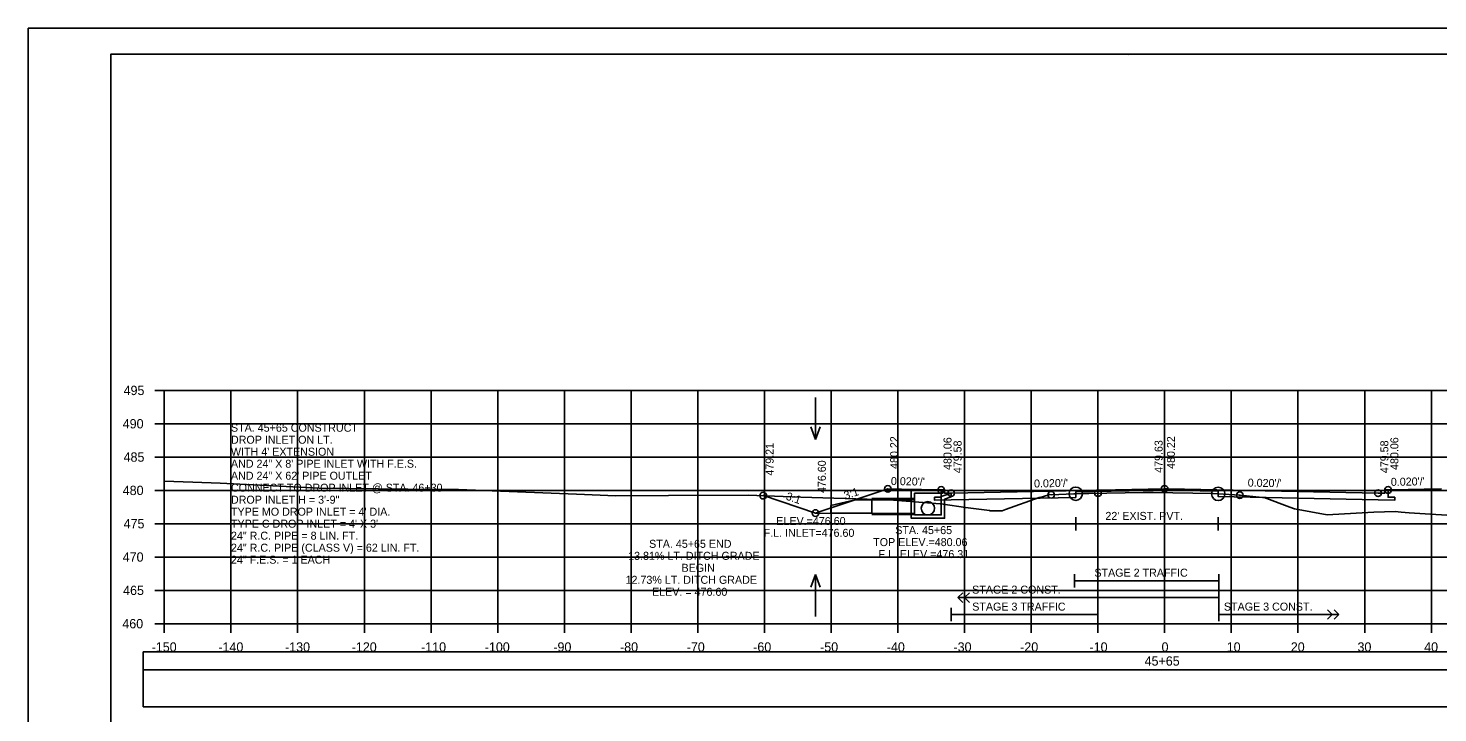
# Model space of a CAD drawing. Extents: x 1371057 to 1372761, y 380005 to 390517.
# Drawn here: x 1371390.5 to 1371601.8, y 382249.1 to 382351.8 of the extents above; entities that cross this region are included whole.
import ezdxf

# ---------------------------------------------------------------- set-up
doc = ezdxf.new("R2010")
doc.units = 0
for name, color, linetype in [('R_Alt Surface', 7, 'Continuous'), ('R_Axis', 7, 'Continuous'), ('R_Axis Annot', 7, 'Continuous'), ('R_Border', 7, 'Continuous'), ('R_Detour', 7, 'Continuous'), ('R_Dimension', 7, 'Continuous'), ('R_Exist Surface', 7, 'Continuous'), ('R_Fin Surface', 7, 'Continuous'), ('R_Grid', 7, 'Continuous'), ('R_No Plot', 7, 'Continuous'), ('R_Striping', 7, 'Continuous'), ('R_Water', 7, 'Continuous'), ('R_Water Annot', 7, 'Continuous'), ('R_Xsect Elev', 7, 'Continuous'), ('R_Xsect Slope', 7, 'Continuous')]:
    doc.layers.add(name, color=color, linetype=linetype)

msp = doc.modelspace()

# ---------------------------------------------------------------- linework, layer by layer
at = {"layer": 'R_Alt Surface'}
for points in [[(1371594.37, 382282.5), (1371594.37, 382281.42), (1371595.37, 382281.4), (1371595.37, 382280.97), (1371592.87, 382281.02), (1371568.92, 382281.5), (1371568.91, 382282.33), (1371560.87, 382282.49), (1371547.54, 382282.22), (1371547.54, 382281.39), (1371528.87, 382281.02), (1371526.37, 382280.97), (1371526.37, 382281.4), (1371527.37, 382281.42), (1371527.37, 382282.5)], [(1371594.37, 382282.5), (1371594.37, 382281.42), (1371595.37, 382281.4), (1371595.37, 382280.97), (1371592.87, 382281.02), (1371568.92, 382281.5), (1371568.91, 382282.33), (1371560.87, 382282.49), (1371547.54, 382282.22), (1371547.54, 382281.39), (1371528.87, 382281.02), (1371526.37, 382280.97), (1371526.37, 382281.4), (1371527.37, 382281.42), (1371527.37, 382282.5)], [(1371547.54, 382278.41), (1371547.54, 382276.41)], [(1371568.91, 382278.41), (1371568.91, 382276.41)], [(1371547.54, 382277.41), (1371568.91, 382277.41)]]:
    msp.add_lwpolyline(points, dxfattribs=at)
at = {"layer": 'R_Axis'}
for p, q in [((1371409.47, 382297.44), (1371410.87, 382297.44)), ((1371410.87, 382262.44), (1371410.87, 382297.44)), ((1371409.47, 382292.44), (1371410.87, 382292.44)), ((1371409.47, 382287.44), (1371410.87, 382287.44)), ((1371409.47, 382282.44), (1371410.87, 382282.44)), ((1371409.47, 382277.44), (1371410.87, 382277.44)), ((1371409.47, 382272.44), (1371410.87, 382272.44)), ((1371409.47, 382267.44), (1371410.87, 382267.44)), ((1371409.47, 382262.44), (1371410.87, 382262.44)), ((1371410.87, 382262.44), (1371710.87, 382262.44)), ((1371410.87, 382261.04), (1371410.87, 382262.44)), ((1371420.87, 382261.04), (1371420.87, 382262.44)), ((1371430.87, 382261.04), (1371430.87, 382262.44)), ((1371440.87, 382261.04), (1371440.87, 382262.44)), ((1371450.87, 382261.04), (1371450.87, 382262.44)), ((1371460.87, 382261.04), (1371460.87, 382262.44)), ((1371470.87, 382261.04), (1371470.87, 382262.44)), ((1371480.87, 382261.04), (1371480.87, 382262.44)), ((1371490.87, 382261.04), (1371490.87, 382262.44)), ((1371500.87, 382261.04), (1371500.87, 382262.44)), ((1371510.87, 382261.04), (1371510.87, 382262.44)), ((1371520.87, 382261.04), (1371520.87, 382262.44)), ((1371530.87, 382261.04), (1371530.87, 382262.44)), ((1371540.87, 382261.04), (1371540.87, 382262.44)), ((1371550.87, 382261.04), (1371550.87, 382262.44)), ((1371560.87, 382261.04), (1371560.87, 382262.44)), ((1371570.87, 382261.04), (1371570.87, 382262.44)), ((1371580.87, 382261.04), (1371580.87, 382262.44)), ((1371590.87, 382261.04), (1371590.87, 382262.44)), ((1371600.87, 382261.04), (1371600.87, 382262.44))]:
    msp.add_line(p, q, dxfattribs=at)
at = {"layer": 'R_Border'}
for p, q in [((1371402.87, 382347.9), (1371719.05, 382347.9)), ((1371402.87, 382142.44), (1371402.87, 382347.9)), ((1371555.39, 382347.64), (1371555.39, 382347.64)), ((1371555.39, 382347.64), (1371555.39, 382347.64))]:
    msp.add_line(p, q, dxfattribs=at)
at = {"layer": 'R_Detour'}
msp.add_lwpolyline([(1371407.72, 382255.49), (1371714.03, 382255.49), (1371714.03, 382258.19), (1371407.72, 382258.19)], close=True, dxfattribs=at)
at = {"layer": 'R_Dimension'}
msp.add_lwpolyline([(1371407.72, 382249.96), (1371714.03, 382249.96), (1371714.03, 382255.49), (1371407.72, 382255.49)], close=True, dxfattribs=at)
at = {"layer": 'R_Exist Surface'}
msp.add_lwpolyline([(1371410.87, 382283.81), (1371415.15, 382283.67), (1371419.23, 382283.54), (1371434.08, 382282.79), (1371451.85, 382282.59), (1371455, 382282.58), (1371472.7, 382281.86), (1371478.56, 382281.63), (1371486.48, 382281.65), (1371498.42, 382281.74), (1371506.31, 382281.42), (1371519.59, 382281), (1371527.19, 382280.43), (1371527.42, 382280.41), (1371527.66, 382280.38), (1371531.02, 382279.85), (1371534.63, 382279.4), (1371534.72, 382279.39), (1371534.73, 382279.39), (1371534.75, 382279.39), (1371536.51, 382279.38), (1371537.02, 382279.56), (1371542.05, 382281.37), (1371542.54, 382281.49), (1371543.66, 382281.8), (1371543.85, 382281.79), (1371547.28, 382281.93), (1371547.54, 382281.94), (1371547.54, 382281.94), (1371547.54, 382281.94), (1371547.62, 382281.94), (1371548.65, 382281.97), (1371549.52, 382281.98), (1371557.67, 382282.12), (1371558.22, 382282.11), (1371558.27, 382282.11), (1371559.17, 382282.1), (1371568.03, 382281.96), (1371568.16, 382281.95), (1371568.91, 382281.91), (1371571.34, 382281.77), (1371572.05, 382281.73), (1371572.14, 382281.72), (1371572.2, 382281.72), (1371575.06, 382281.43), (1371575.55, 382281.39), (1371575.79, 382281.37), (1371579.67, 382279.91), (1371580.36, 382279.67), (1371585.22, 382278.78), (1371591.32, 382279.14), (1371592.26, 382279.17), (1371595.45, 382279.25), (1371596.35, 382279.18), (1371597.54, 382279.09), (1371606.38, 382278.5)], dxfattribs=at)
at = {"layer": 'R_Fin Surface'}
msp.add_lwpolyline([(1371500.69, 382281.65), (1371500.73, 382281.65), (1371508.52, 382279.04), (1371508.54, 382279.04), (1371509.39, 382279.33), (1371519.37, 382282.66), (1371521.4, 382282.62), (1371524.27, 382282.56), (1371524.37, 382282.56), (1371524.43, 382282.56), (1371527.37, 382282.5), (1371527.38, 382282.5), (1371527.72, 382282.5), (1371527.87, 382282.5), (1371527.88, 382282), (1371528.76, 382282.01), (1371528.87, 382282.02), (1371528.87, 382282.02), (1371528.93, 382282.02), (1371560.87, 382282.66), (1371561.45, 382282.65), (1371592.87, 382282.02), (1371592.88, 382282.02), (1371593.14, 382282.01), (1371593.87, 382282), (1371593.87, 382282.28), (1371593.87, 382282.5), (1371593.88, 382282.5), (1371594.32, 382282.5), (1371594.37, 382282.5), (1371594.6, 382282.5), (1371597.37, 382282.56), (1371599.81, 382282.61), (1371602.37, 382282.66)], dxfattribs=at)
at = {"layer": 'R_Grid'}
for p, q in [((1371410.87, 382297.44), (1371710.87, 382297.44)), ((1371410.87, 382262.44), (1371410.87, 382297.44)), ((1371420.87, 382262.44), (1371420.87, 382297.44)), ((1371430.87, 382262.44), (1371430.87, 382297.44)), ((1371440.87, 382262.44), (1371440.87, 382297.44)), ((1371450.87, 382262.44), (1371450.87, 382297.44)), ((1371460.87, 382262.44), (1371460.87, 382297.44)), ((1371470.87, 382262.44), (1371470.87, 382297.44)), ((1371480.87, 382262.44), (1371480.87, 382297.44)), ((1371490.87, 382262.44), (1371490.87, 382297.44)), ((1371500.87, 382262.44), (1371500.87, 382297.44)), ((1371510.87, 382262.44), (1371510.87, 382297.44)), ((1371520.87, 382262.44), (1371520.87, 382297.44)), ((1371530.87, 382262.44), (1371530.87, 382297.44)), ((1371540.87, 382262.44), (1371540.87, 382297.44)), ((1371550.87, 382262.44), (1371550.87, 382297.44)), ((1371560.87, 382262.44), (1371560.87, 382297.44)), ((1371570.87, 382262.44), (1371570.87, 382297.44)), ((1371580.87, 382262.44), (1371580.87, 382297.44)), ((1371590.87, 382262.44), (1371590.87, 382297.44)), ((1371600.87, 382262.44), (1371600.87, 382297.44)), ((1371410.87, 382292.44), (1371710.87, 382292.44)), ((1371410.87, 382287.44), (1371710.87, 382287.44)), ((1371410.87, 382282.44), (1371710.87, 382282.44)), ((1371410.87, 382277.44), (1371710.87, 382277.44)), ((1371410.87, 382272.44), (1371710.87, 382272.44)), ((1371410.87, 382267.44), (1371710.87, 382267.44)), ((1371410.87, 382262.44), (1371710.87, 382262.44))]:
    msp.add_line(p, q, dxfattribs=at)
at = {"layer": 'R_No Plot'}
for p, q in [((1371390.47, 382351.79), (1371723.8, 382351.79)), ((1371516.97, 382281.22), (1371523.37, 382281.2)), ((1371516.96, 382278.81), (1371523.37, 382278.79))]:
    msp.add_line(p, q, dxfattribs=at)
for points in [[(1371390.46, 382351.79), (1371723.8, 382351.79), (1371723.8, 382138.46), (1371390.46, 382138.46)], [(1371636.79, 382347.9), (1371656.41, 382347.9), (1371656.41, 382338.02), (1371672.52, 382338.02), (1371695.72, 382338.02), (1371695.84, 382309.86), (1371719.05, 382309.86), (1371719.05, 382142.44), (1371402.87, 382142.44), (1371402.87, 382347.9)]]:
    msp.add_lwpolyline(points, close=True, dxfattribs=at)
for centre, radius in [((1371500.69, 382281.65), 0.5), ((1371519.37, 382282.66), 0.5), ((1371527.37, 382282.5), 0.5), ((1371528.87, 382282.02), 0.5), ((1371543.85, 382281.79), 0.5), ((1371547.54, 382281.94), 1), ((1371550.88, 382282.01), 0.5), ((1371560.87, 382282.66), 0.5), ((1371568.91, 382281.91), 1), ((1371572.14, 382281.72), 0.5), ((1371592.87, 382282.02), 0.5), ((1371594.37, 382282.5), 0.5), ((1371508.52, 382279.04), 0.5)]:
    msp.add_circle(centre, radius, dxfattribs=at)
at = {"layer": 'R_Striping'}
for p, q in [((1371547.37, 382269.89), (1371547.37, 382267.89)), ((1371569.01, 382269.89), (1371569.01, 382262.8)), ((1371547.37, 382268.89), (1371569.01, 382268.89)), ((1371529.88, 382266.35), (1371530.59, 382267.05)), ((1371529.88, 382266.35), (1371569.01, 382266.35)), ((1371530.59, 382265.64), (1371529.88, 382266.35)), ((1371530.88, 382266.35), (1371531.59, 382267.05)), ((1371531.59, 382265.64), (1371530.88, 382266.35)), ((1371528.87, 382264.8), (1371528.87, 382262.8)), ((1371550.87, 382263.8), (1371528.87, 382263.8)), ((1371550.87, 382264.8), (1371550.87, 382262.8)), ((1371569.01, 382263.8), (1371587.01, 382263.8)), ((1371569.04, 382263.8), (1371579.04, 382263.8)), ((1371586.01, 382263.8), (1371585.3, 382264.51)), ((1371585.3, 382263.1), (1371586.01, 382263.8)), ((1371587.01, 382263.8), (1371586.3, 382264.51)), ((1371586.3, 382263.1), (1371587.01, 382263.8))]:
    msp.add_line(p, q, dxfattribs=at)
at = {"layer": 'R_Water'}
for p, q in [((1371522.87, 382282.5), (1371527.62, 382282.5)), ((1371522.87, 382281), (1371522.87, 382282.5)), ((1371527.7, 382282.33), (1371527.37, 382282)), ((1371527.7, 382282.33), (1371527.62, 382282.5)), ((1371516.97, 382281.01), (1371523.37, 382280.99)), ((1371523.37, 382281), (1371523.37, 382282)), ((1371523.37, 382282), (1371527.37, 382282)), ((1371528.87, 382282.02), (1371527.37, 382281.5)), ((1371527.37, 382281), (1371527.37, 382281.5)), ((1371528.87, 382281.49), (1371527.87, 382281.14)), ((1371527.87, 382281), (1371527.87, 382281.14)), ((1371508.53, 382279.04), (1371523.37, 382278.99))]:
    msp.add_line(p, q, dxfattribs=at)
msp.add_lwpolyline([(1371516.97, 382281.01), (1371516.96, 382279.01), (1371510.83, 382279.03), (1371510.84, 382280.16), (1371514.47, 382281.02)], close=True, dxfattribs=at)
for points in [[(1371527.87, 382281), (1371527.87, 382278.25), (1371525.37, 382278.25), (1371522.87, 382278.25), (1371522.87, 382281)], [(1371527.37, 382281), (1371527.37, 382278.75), (1371525.37, 382278.75), (1371523.37, 382278.75), (1371523.37, 382281)], [(1371528.87, 382281.49), (1371528.87, 382282.02)]]:
    msp.add_lwpolyline(points, dxfattribs=at)
msp.add_circle((1371525.37, 382279.75), 1, dxfattribs=at)
at = {"layer": 'R_Water Annot'}
for p, q in [((1371508.52, 382296.36), (1371508.52, 382290.08)), ((1371508.52, 382290.08), (1371507.82, 382292)), ((1371508.52, 382290.08), (1371509.22, 382292)), ((1371508.52, 382269.83), (1371507.82, 382267.9)), ((1371508.52, 382263.54), (1371508.52, 382269.83)), ((1371508.52, 382269.83), (1371509.22, 382267.9))]:
    msp.add_line(p, q, dxfattribs=at)
at = {"layer": 'R_Xsect Elev'}
msp.add_line((1371560.87, 382282.07), (1371560.87, 382292.07), dxfattribs=at)

# ---------------------------------------------------------------- texts
at = {"layer": 'R_Axis Annot'}
for s, p in [('495', (1371404.77, 382296.74)), ('490', (1371404.64, 382291.74)), ('485', (1371404.77, 382286.74)), ('480', (1371404.64, 382281.74)), ('475', (1371404.77, 382276.74)), ('470', (1371404.64, 382271.74)), ('465', (1371404.7, 382266.74)), ('460', (1371404.58, 382261.74)), ('-150', (1371408.98, 382258.24)), ('-140', (1371418.98, 382258.24)), ('-130', (1371428.98, 382258.24)), ('-120', (1371438.98, 382258.24)), ('-110', (1371449.38, 382258.24)), ('-100', (1371458.93, 382258.24)), ('-90', (1371469.21, 382258.24)), ('-80', (1371479.21, 382258.24)), ('-70', (1371489.21, 382258.24)), ('-60', (1371499.18, 382258.24)), ('-50', (1371509.21, 382258.24)), ('-40', (1371519.21, 382258.24)), ('-30', (1371529.21, 382258.24)), ('-20', (1371539.21, 382258.24)), ('-10', (1371549.61, 382258.24)), ('0', (1371560.41, 382258.24)), ('10', (1371570.18, 382258.24)), ('20', (1371579.79, 382258.24)), ('30', (1371589.79, 382258.24)), ('40', (1371599.79, 382258.24)), ('45+65', (1371557.87, 382256.14))]:
    msp.add_text(s, height=1.4, dxfattribs=at).set_placement(p)
at = {"layer": 'R_Striping'}
for s, p in [('STAGE 2 TRAFFIC', (1371550.34, 382269.49)), ('STAGE 2 CONST.', (1371532.01, 382266.95)), ('STAGE 3 TRAFFIC', (1371532.02, 382264.4)), ('STAGE 3 CONST.', (1371569.76, 382264.4))]:
    msp.add_text(s, height=1.2, dxfattribs=at).set_placement(p)
at = {"layer": 'R_Water'}
msp.add_text("22' EXIST. PVT.", height=1.2, dxfattribs=at).set_placement((1371551.99, 382278.01))
at = {"layer": 'R_Water Annot'}
for s, p in [('STA. 45+65 CONSTRUCT', (1371420.87, 382291.24)), ('DROP INLET ON LT.', (1371420.87, 382289.44)), ("WITH 4' EXTENSION", (1371420.87, 382287.64)), ('AND 24" X 8\' PIPE INLET WITH F.E.S.', (1371420.87, 382285.84)), ('AND 24" X 62\' PIPE OUTLET', (1371420.87, 382284.04)), ('CONNECT TO DROP INLET @ STA. 46+30', (1371420.87, 382282.24)), ('DROP INLET H = 3\'-9"', (1371420.87, 382280.44)), ("TYPE MO DROP INLET = 4' DIA.", (1371420.87, 382278.64)), ("TYPE C DROP INLET = 4' X 3'", (1371420.87, 382276.84)), ('24" R.C. PIPE = 8 LIN. FT.', (1371420.87, 382275.04)), ('F.L. INLET=476.60', (1371500.75, 382275.47)), ('STA. 45+65', (1371520.48, 382275.88)), ('24" R.C. PIPE (CLASS V) = 62 LIN. FT.', (1371420.87, 382273.24)), ('TOP ELEV.=480.06', (1371517.17, 382274.08)), ('24" F.E.S. = 1 EACH', (1371420.87, 382271.44)), ('F.L. ELEV.=476.31', (1371517.96, 382272.28))]:
    msp.add_text(s, height=1.2, dxfattribs=at).set_placement(p)
at = {"layer": 'R_Xsect Elev'}
for s, p in [('479.21', (1371502.24, 382284.65)), ('480.22', (1371520.92, 382285.66)), ('480.06', (1371528.92, 382285.5)), ('479.58', (1371530.42, 382285.02)), ('479.63', (1371560.57, 382285.07)), ('480.22', (1371562.42, 382285.66)), ('479.58', (1371594.42, 382285.02)), ('480.06', (1371595.92, 382285.5)), ('476.60', (1371510.07, 382282.04))]:
    msp.add_text(s, height=1.2, rotation=90, dxfattribs=at).set_placement(p)
for s, p in [('ELEV.=476.60', (1371502.64, 382277.24)), ('STA. 45+65 END', (1371483.57, 382273.82)), ('-13.81% LT. DITCH GRADE', (1371479.89, 382272.02)), ('12.73% LT. DITCH GRADE', (1371480.04, 382268.42)), ('BEGIN', (1371488.43, 382270.22)), ('ELEV. = 476.60', (1371484.01, 382266.62))]:
    msp.add_text(s, height=1.2, dxfattribs=at).set_placement(p)
at = {"layer": 'R_Xsect Slope'}
for s, rotation, p in [("0.020'/'", 358.8543, (1371519.82, 382283.25)), ("0.020'/'", 1.1458, (1371594.8, 382283.11)), ('3:1', 341.5663, (1371503.98, 382281.08)), ('3:1', 18.438, (1371513, 382281.06)), ("0.020'/'", 1.1458, (1371541.3, 382282.87)), ("0.020'/'", 358.8543, (1371573.32, 382283.01))]:
    msp.add_text(s, height=1.2, rotation=rotation, dxfattribs=at).set_placement(p)

doc.saveas('drawing.dxf')
